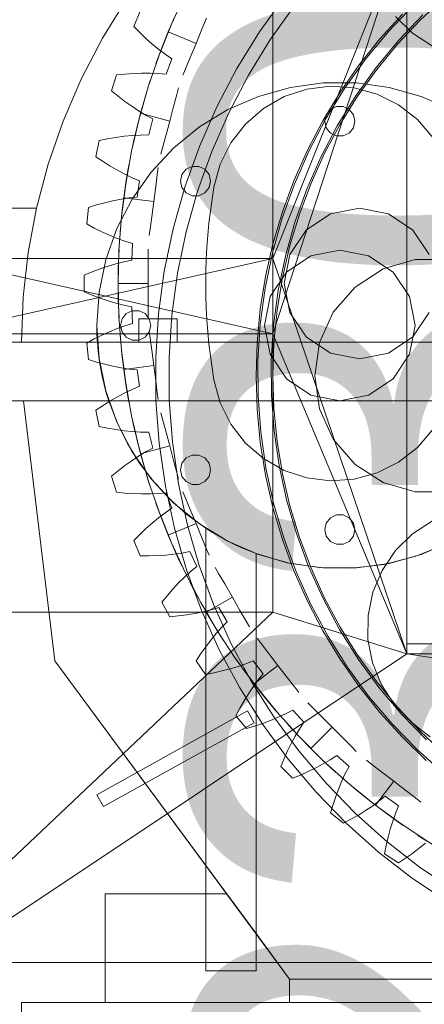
# Model space of a CAD drawing. Header units: millimetres. Extents: x -1970 to 61924, y -58230 to 6847.
# Tile 676 of 925: x 23999 to 24240, y 1295 to 1882. Entities that reach past the tile are written whole.
import ezdxf

# ---------------------------------------------------------------- set-up
doc = ezdxf.new("R2010")
doc.units = ezdxf.units.MM
for name, color, linetype, lineweight in [('COTAS_O', 1, 'Continuous', 0), ('COTAS_P', 1, 'Continuous', 0), ('lateral_briquetadora', 7, 'Continuous', 0)]:
    doc.layers.add(name, color=color, linetype=linetype, lineweight=lineweight)
doc.dimstyles.new('R19_100', dxfattribs={"dimtxt": 250, "dimasz": 150, "dimexe": 150, "dimexo": 80, "dimgap": 100, "dimtad": 1, "dimtih": 1, "dimtoh": 1, "dimdsep": 46, "dimcen": 0.09, "dimadec": 0, "dimazin": 0, "dimtfac": 1, "dimtdec": 4, "dimtofl": 0, "dimtmove": 0, "dimatfit": 3, "dimfxl": 1, "dimtolj": 1, "dimtzin": 0, "dimarcsym": 0})

# ---------------------------------------------------------------- blocks, each defined once
blk = doc.blocks.new('DIM_R26_4')
at = {"layer": 'COTAS_P'}
for p, q in [((15248.37, 1279.09), (24311.82, 4109.09)), ((24311.82, 4109.09), (24155.23, 4107.34)), ((24311.82, 4109.09), (24182.05, 4021.43)), ((24580.07, 3250), (24311.82, 4109.09)), ((15248.37, 1279.09), (15378.14, 1366.76)), ((15248.37, 1279.09), (15404.97, 1280.85)), ((15516.62, 420), (15248.37, 1279.09))]:
    blk.add_line(p, q, dxfattribs=at)
blk.add_text('9495 P', height=250, rotation=17.34062, dxfattribs=at).set_placement((19750.29, 2789.55))
blk = doc.blocks.new('DIM_R26_23')
at = {"layer": 'COTAS_O'}
for p, q in [((23750.07, 2330), (24450.07, 2330)), ((24450.07, 2330), (24405.07, 2180)), ((24450.07, 0), (24450.07, 2330)), ((24450.07, 2330), (24495.07, 2180)), ((24450.07, 0), (24405.07, 150)), ((24450.07, 0), (24495.07, 150)), ((23750.07, 0), (24450.07, 0))]:
    blk.add_line(p, q, dxfattribs=at)
blk.add_text('2330 O', height=250, rotation=90, dxfattribs=at).set_placement((24350.07, 1165))

msp = doc.modelspace()

# ---------------------------------------------------------------- linework, layer by layer
at = {"layer": 'lateral_briquetadora'}
for p, q in [((24150.067, 1940), (24150.067, 1740)), ((24150.067, 1740), (24230.067, 1940)), ((24230.067, 1940), (24150.067, 1695)), ((24230.067, 1510), (24230.067, 1940)), ((24230.067, 1504), (24230.067, 1940)), ((24089.606, 1879.686), (24097.904, 1897.745)), ((24048.537, 1871.338), (24063.036, 1895)), ((24157.18, 1896.09), (24142.147, 1875.146)), ((24237.935, 1882.132), (24252.264, 1895.552)), ((24067.108, 1878.29), (24070.881, 1887.401)), ((24163.513, 1891.202), (24148.805, 1870.711)), ((24214.019, 1870.951), (24227.379, 1885.662)), ((24234.072, 1890.968), (24219.209, 1875.391)), ((24082.234, 1861.23), (24089.606, 1879.686)), ((24087.676, 1875.108), (24091.261, 1883.486)), ((24107.792, 1876.637), (24110.589, 1883.388)), ((24233.417, 1874.359), (24223.304, 1884.344)), ((24224.516, 1867.804), (24237.935, 1882.132)), ((24239.664, 1885.247), (24225.186, 1870.073)), ((24070.708, 1874.657), (24067.108, 1878.29)), ((24074.381, 1871.182), (24070.708, 1874.657)), ((24087.676, 1875.108), (24084.286, 1866.648)), ((24104.306, 1868.219), (24087.676, 1875.108)), ((24104.306, 1868.219), (24107.792, 1876.637)), ((24142.147, 1875.146), (24128.609, 1853.206)), ((24219.209, 1875.391), (24205.467, 1858.816)), ((24245.285, 1866.538), (24233.417, 1874.359)), ((24035.844, 1846.9), (24048.537, 1871.338)), ((24078.128, 1867.875), (24074.381, 1871.182)), ((24104.306, 1868.219), (24100.819, 1859.801)), ((24148.805, 1870.711), (24135.559, 1849.244)), ((24201.629, 1855.414), (24214.019, 1870.951)), ((24225.186, 1870.073), (24211.8, 1853.928)), ((24081.951, 1864.748), (24078.128, 1867.875)), ((24084.286, 1866.648), (24081.71, 1859.808)), ((24085.856, 1861.82), (24081.951, 1864.748)), ((24212.061, 1852.628), (24224.516, 1867.804)), ((24075.806, 1842.425), (24082.234, 1861.23)), ((24081.71, 1859.808), (24080.335, 1855.988)), ((24089.85, 1859.118), (24085.856, 1861.82)), ((24086.532, 1849.845), (24089.85, 1859.118)), ((24100.819, 1859.801), (24098.022, 1853.051)), ((24205.467, 1858.816), (24192.912, 1841.325)), ((24061.877, 1849.977), (24066.921, 1850.333)), ((24066.921, 1850.333), (24071.915, 1850.512)), ((24071.915, 1850.512), (24076.855, 1850.504)), ((24076.855, 1850.504), (24081.731, 1850.29)), ((24081.731, 1850.29), (24086.532, 1849.845)), ((24098.022, 1853.051), (24096.471, 1849.304)), ((24128.609, 1853.206), (24116.631, 1830.376)), ((24190.26, 1839.116), (24201.629, 1855.414)), ((24211.8, 1853.928), (24199.57, 1836.889)), ((24200.627, 1836.671), (24212.061, 1852.628)), ((24025.01, 1821.79), (24035.844, 1846.9)), ((24053.926, 1840.015), (24056.789, 1849.452)), ((24056.789, 1849.452), (24061.877, 1849.977)), ((24075.765, 1842.292), (24076.998, 1846.159)), ((24135.559, 1849.244), (24123.841, 1826.908)), ((24160.566, 1841.967), (24180.172, 1844.662)), ((24180.172, 1844.662), (24199.963, 1844.662)), ((24199.963, 1844.662), (24219.569, 1841.967)), ((24057.866, 1836.753), (24053.926, 1840.015)), ((24070.339, 1823.318), (24075.806, 1842.425)), ((24073.644, 1835.296), (24075.765, 1842.292)), ((24092.819, 1837.722), (24093.869, 1841.639)), ((24141.51, 1836.628), (24160.566, 1841.967)), ((24156.924, 1836.483), (24170.411, 1840.966)), ((24170.411, 1840.966), (24184.513, 1842.731)), ((24179.959, 1822.122), (24190.26, 1839.116)), ((24192.912, 1841.325), (24181.606, 1823.002)), ((24184.513, 1842.731), (24198.689, 1841.711)), ((24198.689, 1841.711), (24212.394, 1837.945)), ((24219.569, 1841.967), (24238.625, 1836.628)), ((24061.861, 1833.655), (24057.866, 1836.753)), ((24065.915, 1830.73), (24061.861, 1833.655)), ((24071.183, 1826.522), (24073.644, 1835.296)), ((24090.928, 1830.664), (24092.819, 1837.722)), ((24123.358, 1828.743), (24141.51, 1836.628)), ((24144.57, 1829.456), (24156.924, 1836.483)), ((24199.57, 1836.889), (24188.557, 1819.04)), ((24190.26, 1820), (24200.627, 1836.671)), ((24212.394, 1837.945), (24225.1, 1831.578)), ((24238.625, 1836.628), (24256.777, 1828.743)), ((24070.026, 1827.994), (24065.915, 1830.73)), ((24074.199, 1825.462), (24070.026, 1827.994)), ((24088.57, 1821.863), (24090.928, 1830.664)), ((24116.631, 1830.376), (24106.273, 1806.767)), ((24106.449, 1818.461), (24123.358, 1828.743)), ((24123.841, 1826.908), (24113.706, 1803.81)), ((24133.825, 1820.153), (24144.57, 1829.456)), ((24184.456, 1828.836), (24181.959, 1825.705)), ((24188.065, 1830.574), (24184.456, 1828.836)), ((24192.07, 1830.574), (24188.065, 1830.574)), ((24195.679, 1828.836), (24192.07, 1830.574)), ((24198.176, 1825.705), (24195.679, 1828.836)), ((24225.1, 1831.578), (24236.32, 1822.854)), ((24016.082, 1796.116), (24025.01, 1821.79)), ((24065.847, 1803.959), (24070.339, 1823.318)), ((24071.183, 1826.522), (24068.927, 1817.692)), ((24088.57, 1821.863), (24071.183, 1826.522)), ((24078.439, 1823.165), (24074.199, 1825.462)), ((24076.046, 1813.611), (24078.439, 1823.165)), ((24088.57, 1821.863), (24086.211, 1813.062)), ((24170.767, 1804.504), (24179.959, 1822.122)), ((24181.606, 1823.002), (24171.603, 1803.935)), ((24181.959, 1825.705), (24181.067, 1821.8)), ((24181.067, 1821.8), (24181.959, 1817.895)), ((24199.067, 1821.8), (24198.176, 1825.705)), ((24198.176, 1817.895), (24199.067, 1821.8)), ((24236.32, 1822.854), (24245.623, 1812.109)), ((24068.927, 1817.692), (24067.266, 1810.574)), ((24091.097, 1805.971), (24106.449, 1818.461)), ((24125.102, 1808.933), (24133.825, 1820.153)), ((24188.557, 1819.04), (24178.813, 1800.468)), ((24181.006, 1802.687), (24190.26, 1820)), ((24181.959, 1817.895), (24184.456, 1814.764)), ((24195.679, 1814.764), (24198.176, 1817.895)), ((24044.561, 1800.633), (24046.484, 1810.305)), ((24046.484, 1810.305), (24051.496, 1811.325)), ((24051.496, 1811.325), (24056.481, 1812.174)), ((24056.481, 1812.174), (24061.434, 1812.843)), ((24061.434, 1812.843), (24066.35, 1813.318)), ((24066.35, 1813.318), (24071.224, 1813.583)), ((24067.266, 1810.574), (24066.401, 1806.608)), ((24071.224, 1813.583), (24076.046, 1813.611)), ((24086.211, 1813.062), (24084.32, 1806.004)), ((24184.456, 1814.764), (24188.065, 1813.026)), ((24188.065, 1813.026), (24192.07, 1813.026)), ((24192.07, 1813.026), (24195.679, 1814.764)), ((24062.341, 1784.398), (24065.847, 1803.959)), ((24077.589, 1791.508), (24091.097, 1805.971)), ((24084.32, 1806.004), (24083.271, 1802.087)), ((24106.273, 1806.767), (24097.584, 1782.495)), ((24113.706, 1803.81), (24105.205, 1780.062)), ((24118.735, 1796.226), (24125.102, 1808.933)), ((24162.723, 1786.333), (24170.767, 1804.504)), ((24171.603, 1803.935), (24162.953, 1784.219)), ((24048.8, 1797.772), (24044.561, 1800.633)), ((24053.081, 1795.081), (24048.8, 1797.772)), ((24178.813, 1800.468), (24170.386, 1781.262)), ((24172.904, 1784.805), (24181.006, 1802.687)), ((24009.098, 1769.987), (24016.082, 1796.116)), ((24057.401, 1792.568), (24053.081, 1795.081)), ((24061.761, 1790.247), (24057.401, 1792.568)), ((24062.468, 1785.22), (24063.657, 1792.432)), ((24063.657, 1792.432), (24064.376, 1796.427)), ((24081.162, 1790.127), (24081.692, 1794.148)), ((24098.33, 1793.162), (24095.833, 1790.031)), ((24101.939, 1794.9), (24098.33, 1793.162)), ((24105.945, 1794.9), (24101.939, 1794.9)), ((24109.553, 1793.162), (24105.945, 1794.9)), ((24112.051, 1790.031), (24109.553, 1793.162)), ((24114.969, 1782.522), (24118.735, 1796.226)), ((24066.162, 1788.137), (24061.761, 1790.247)), ((24070.607, 1786.266), (24066.162, 1788.137)), ((24066.177, 1775.34), (24077.589, 1791.508)), ((24069.161, 1776.524), (24070.607, 1786.266)), ((24080.209, 1782.883), (24081.162, 1790.127)), ((24095.833, 1790.031), (24094.942, 1786.126)), ((24094.942, 1786.126), (24095.833, 1782.221)), ((24112.942, 1786.126), (24112.051, 1790.031)), ((24112.051, 1782.221), (24112.942, 1786.126)), ((24155.86, 1767.684), (24162.723, 1786.333)), ((24059.83, 1764.683), (24062.341, 1784.398)), ((24061.173, 1776.199), (24062.468, 1785.22)), ((24079.019, 1773.849), (24080.209, 1782.883)), ((24097.584, 1782.495), (24090.606, 1757.676)), ((24095.833, 1782.221), (24098.33, 1779.089)), ((24105.205, 1780.062), (24098.378, 1755.78)), ((24109.553, 1779.089), (24112.051, 1782.221)), ((24113.822, 1775.389), (24114.969, 1782.522)), ((24162.953, 1784.219), (24155.696, 1763.948)), ((24170.386, 1781.262), (24163.317, 1761.516)), ((24165.988, 1766.432), (24172.904, 1784.805)), ((24049.832, 1773.176), (24054.695, 1774.327)), ((24054.695, 1774.327), (24059.541, 1775.282)), ((24057.072, 1757.768), (24066.177, 1775.34)), ((24059.541, 1775.282), (24064.365, 1776.024)), ((24061.173, 1776.199), (24060.089, 1767.151)), ((24079.019, 1773.849), (24061.173, 1776.199)), ((24064.365, 1776.024), (24069.161, 1776.524)), ((24098.33, 1779.089), (24101.939, 1777.351)), ((24101.939, 1777.351), (24105.945, 1777.351)), ((24105.945, 1777.351), (24109.553, 1779.089)), ((24112.827, 1768.233), (24113.822, 1775.389)), ((24009.102, 1770), (23955.067, 1770)), ((24004.088, 1743.516), (24009.098, 1769.987)), ((24009.098, 1769.987), (24009.102, 1770)), ((24039.1, 1760.522), (24040.066, 1770.336)), ((24040.066, 1770.336), (24044.954, 1771.843)), ((24044.954, 1771.843), (24049.832, 1773.176)), ((24079.019, 1773.849), (24077.83, 1764.816)), ((24111.985, 1761.057), (24112.827, 1768.233)), ((24184.597, 1766.575), (24201.817, 1770)), ((24201.817, 1770), (24219.038, 1766.575)), ((24058.321, 1744.867), (24059.83, 1764.683)), ((24060.089, 1767.151), (24059.371, 1759.876)), ((24077.83, 1764.816), (24076.876, 1757.571)), ((24155.696, 1763.948), (24149.868, 1743.221)), ((24150.206, 1748.633), (24155.86, 1767.684)), ((24160.29, 1747.646), (24165.988, 1766.432)), ((24169.998, 1756.82), (24184.597, 1766.575)), ((24219.038, 1766.575), (24233.637, 1756.82)), ((24043.6, 1758.091), (24039.1, 1760.522)), ((24048.123, 1755.832), (24043.6, 1758.091)), ((24050.444, 1739.121), (24057.072, 1757.768)), ((24059.371, 1759.876), (24059.031, 1755.831)), ((24076.876, 1757.571), (24076.347, 1753.551)), ((24090.606, 1757.676), (24085.373, 1732.432)), ((24111.295, 1753.865), (24111.985, 1761.057)), ((24163.317, 1761.516), (24157.64, 1741.326)), ((24160.243, 1742.221), (24169.998, 1756.82)), ((24233.637, 1756.82), (24243.392, 1742.221)), ((24052.669, 1753.754), (24048.123, 1755.832)), ((24057.236, 1751.872), (24052.669, 1753.754)), ((24061.822, 1750.204), (24057.236, 1751.872)), ((24098.378, 1755.78), (24093.258, 1731.082)), ((24110.758, 1746.66), (24111.295, 1753.865)), ((24057.817, 1725), (24058.321, 1744.867)), ((24058.161, 1741.418), (24058.352, 1745.473)), ((24066.429, 1748.777), (24061.822, 1750.204)), ((24065.945, 1738.94), (24066.429, 1748.777)), ((24075.817, 1741.418), (24075.817, 1745.473)), ((24110.375, 1739.446), (24110.758, 1746.66)), ((24145.784, 1729.259), (24150.206, 1748.633)), ((24155.832, 1728.527), (24160.29, 1747.646)), ((24190.067, 1744.95), (24172.866, 1741.528)), ((24207.269, 1741.528), (24190.067, 1744.95)), ((24150.067, 1695), (23950.067, 1740)), ((24150.067, 1740), (23950.067, 1740)), ((23950.067, 1695), (24150.067, 1740)), ((24001.074, 1716.815), (24004.088, 1743.516)), ((24046.418, 1719.744), (24050.444, 1739.121)), ((24057.923, 1734.112), (24058.161, 1741.418)), ((24061.221, 1737.973), (24065.945, 1738.94)), ((24075.817, 1734.112), (24075.817, 1741.418)), ((24110.144, 1732.224), (24110.375, 1739.446)), ((24149.868, 1743.221), (24145.498, 1722.139)), ((24150.067, 1695), (24150.067, 1740)), ((24230.067, 1504), (24150.067, 1740)), ((24157.64, 1741.326), (24153.383, 1720.789)), ((24156.817, 1725), (24160.243, 1742.221)), ((24172.866, 1741.528), (24158.283, 1731.784)), ((24221.852, 1731.784), (24207.269, 1741.528)), ((24215.988, 1733.674), (24235.105, 1739.287)), ((24235.105, 1739.287), (24255.03, 1739.287)), ((24042.314, 1731.909), (24047.037, 1733.714)), ((24047.037, 1733.714), (24051.764, 1735.336)), ((24051.764, 1735.336), (24056.493, 1736.762)), ((24056.493, 1736.762), (24061.221, 1737.973)), ((24057.817, 1725), (24057.923, 1734.112)), ((24075.817, 1725), (24075.817, 1734.112)), ((24199.227, 1722.902), (24215.988, 1733.674)), ((24037.597, 1729.931), (24042.314, 1731.909)), ((24037.597, 1720.069), (24037.597, 1729.931)), ((24085.373, 1732.432), (24081.911, 1706.884)), ((24093.258, 1731.082), (24089.871, 1706.087)), ((24110.067, 1725), (24110.144, 1732.224)), ((24142.613, 1709.642), (24145.784, 1729.259)), ((24158.283, 1731.784), (24148.539, 1717.202)), ((24152.634, 1709.158), (24155.832, 1728.527)), ((24231.596, 1717.202), (24221.852, 1731.784)), ((24075.817, 1725), (24057.817, 1725)), ((24058.321, 1705.133), (24057.817, 1725)), ((24057.817, 1725), (24057.923, 1715.888)), ((24075.817, 1725), (24075.817, 1715.888)), ((24110.144, 1717.776), (24110.067, 1725)), ((24145.498, 1722.139), (24142.607, 1700.803)), ((24160.243, 1707.779), (24156.817, 1725)), ((24186.18, 1707.845), (24199.227, 1722.902)), ((24000.067, 1690), (24001.074, 1716.815)), ((24042.314, 1718.091), (24037.597, 1720.069)), ((24047.037, 1716.286), (24042.314, 1718.091)), ((24045.067, 1700), (24046.418, 1719.744)), ((24051.764, 1714.664), (24047.037, 1716.286)), ((24057.923, 1715.888), (24058.161, 1708.582)), ((24075.817, 1715.888), (24075.817, 1708.582)), ((24110.375, 1710.554), (24110.144, 1717.776)), ((24148.539, 1717.202), (24145.117, 1700)), ((24153.383, 1720.789), (24150.567, 1700.006)), ((24235.017, 1700), (24231.596, 1717.202)), ((24056.493, 1713.238), (24051.764, 1714.664)), ((24061.221, 1712.027), (24056.493, 1713.238)), ((24065.945, 1711.06), (24061.221, 1712.027)), ((24066.429, 1701.223), (24065.945, 1711.06)), ((24110.758, 1703.34), (24110.375, 1710.554)), ((24140.704, 1689.862), (24142.613, 1709.642)), ((24058.161, 1708.582), (24058.352, 1704.527)), ((24059.83, 1685.317), (24058.321, 1705.133)), ((24060.159, 1703.905), (24059.267, 1700)), ((24062.656, 1707.036), (24060.159, 1703.905)), ((24066.265, 1708.774), (24062.656, 1707.036)), ((24070.27, 1708.774), (24066.265, 1708.774)), ((24070.067, 1704), (24093.067, 1704)), ((24070.067, 1704), (24070.067, 1690)), ((24073.879, 1707.036), (24070.27, 1708.774)), ((24076.376, 1703.905), (24073.879, 1707.036)), ((24075.817, 1708.582), (24075.817, 1704.527)), ((24077.267, 1700), (24076.376, 1703.905)), ((24081.911, 1706.884), (24080.236, 1681.158)), ((24089.871, 1706.087), (24088.232, 1680.916)), ((24093.067, 1704), (24093.067, 1690)), ((24150.71, 1689.621), (24152.634, 1709.158)), ((24169.998, 1693.18), (24160.243, 1707.779)), ((24177.903, 1689.721), (24186.18, 1707.845)), ((24243.392, 1707.779), (24233.637, 1693.18)), ((24045.075, 1698.57), (24045.067, 1700)), ((24046.418, 1680.256), (24045.067, 1700)), ((24045.096, 1697.141), (24045.075, 1698.57)), ((24052.669, 1696.246), (24057.236, 1698.128)), ((24057.236, 1698.128), (24061.822, 1699.796)), ((24059.267, 1700), (24060.159, 1696.095)), ((24061.822, 1699.796), (24066.429, 1701.223)), ((24076.376, 1696.095), (24077.267, 1700)), ((24111.295, 1696.135), (24110.758, 1703.34)), ((24142.607, 1700.803), (24141.208, 1679.318)), ((24145.117, 1700), (24148.539, 1682.798)), ((24150.567, 1700.006), (24149.204, 1679.077)), ((24231.596, 1682.798), (24235.017, 1700)), ((23950.067, 1695), (24150.067, 1695)), ((24039.1, 1689.478), (24043.6, 1691.909)), ((24043.6, 1691.909), (24048.123, 1694.168)), ((24045.131, 1695.712), (24045.096, 1697.141)), ((24045.18, 1694.283), (24045.131, 1695.712)), ((24045.244, 1692.854), (24045.18, 1694.283)), ((24045.321, 1691.427), (24045.244, 1692.854)), ((24048.123, 1694.168), (24052.669, 1696.246)), ((24059.371, 1690.124), (24059.031, 1694.169)), ((24060.159, 1696.095), (24062.656, 1692.964)), ((24062.656, 1692.964), (24066.265, 1691.226)), ((24070.27, 1691.226), (24073.879, 1692.964)), ((24073.879, 1692.964), (24076.376, 1696.095)), ((24076.876, 1692.429), (24076.347, 1696.449)), ((24077.83, 1685.184), (24076.876, 1692.429)), ((24111.985, 1688.943), (24111.295, 1696.135)), ((24150.067, 1695), (24150.067, 1529)), ((24230.067, 1504), (24150.067, 1695)), ((24184.597, 1683.425), (24169.998, 1693.18)), ((24233.637, 1693.18), (24219.038, 1683.425)), ((23960.067, 1690), (24000.067, 1690)), ((24045.413, 1690), (23960.067, 1690)), ((24278.603, 1690), (23960.067, 1690)), ((24070.067, 1690), (24000.067, 1690)), ((24940.067, 1690), (24000.067, 1690)), ((24040.066, 1679.664), (24039.1, 1689.478)), ((24045.413, 1690), (24045.321, 1691.427)), ((24045.413, 1690), (24070.067, 1690)), ((24045.413, 1690), (24045.855, 1684.913)), ((24060.089, 1682.849), (24059.371, 1690.124)), ((24066.265, 1691.226), (24070.27, 1691.226)), ((24093.067, 1690), (24070.067, 1690)), ((24278.603, 1690), (24093.067, 1690)), ((24093.067, 1690), (24280.067, 1690)), ((24112.827, 1681.767), (24111.985, 1688.943)), ((24140.067, 1670), (24140.704, 1689.862)), ((24150.067, 1670), (24150.71, 1689.621)), ((24175.067, 1670), (24177.903, 1689.721)), ((24045.855, 1684.913), (24046.475, 1679.844)), ((24050.444, 1660.879), (24046.418, 1680.256)), ((24062.341, 1665.602), (24059.83, 1685.317)), ((24061.173, 1673.801), (24060.089, 1682.849)), ((24079.019, 1676.151), (24077.83, 1685.184)), ((24080.236, 1681.158), (24080.357, 1655.377)), ((24088.232, 1680.916), (24088.35, 1655.693)), ((24113.822, 1674.611), (24112.827, 1681.767)), ((24148.539, 1682.798), (24158.283, 1668.216)), ((24201.817, 1680), (24184.597, 1683.425)), ((24219.038, 1683.425), (24201.817, 1680)), ((24221.852, 1668.216), (24231.596, 1682.798)), ((24044.954, 1678.157), (24040.066, 1679.664)), ((24049.832, 1676.824), (24044.954, 1678.157)), ((24046.475, 1679.844), (24047.274, 1674.8)), ((24047.274, 1674.8), (24048.25, 1669.788)), ((24054.695, 1675.673), (24049.832, 1676.824)), ((24059.541, 1674.718), (24054.695, 1675.673)), ((24064.365, 1673.976), (24059.541, 1674.718)), ((24079.019, 1676.151), (24061.173, 1673.801)), ((24079.019, 1676.151), (24080.209, 1667.117)), ((24114.969, 1667.478), (24113.822, 1674.611)), ((24141.208, 1679.318), (24141.309, 1657.788)), ((24149.204, 1679.077), (24149.303, 1658.104)), ((24048.25, 1669.788), (24049.402, 1664.813)), ((24061.173, 1673.801), (24062.468, 1664.78)), ((24069.161, 1673.476), (24064.365, 1673.976)), ((24070.607, 1663.734), (24069.161, 1673.476)), ((24140.704, 1650.138), (24140.067, 1670)), ((24150.71, 1650.379), (24150.067, 1670)), ((24158.283, 1668.216), (24172.866, 1658.472)), ((24177.903, 1650.279), (24175.067, 1670)), ((24207.269, 1658.472), (24221.852, 1668.216)), ((24049.402, 1664.813), (24050.728, 1659.882)), ((24065.847, 1646.041), (24062.341, 1665.602)), ((24062.468, 1664.78), (24063.657, 1657.568)), ((24066.162, 1661.863), (24070.607, 1663.734)), ((24080.209, 1667.117), (24081.162, 1659.873)), ((24118.735, 1653.774), (24114.969, 1667.478)), ((24057.072, 1642.232), (24050.444, 1660.879)), ((24050.728, 1659.882), (24052.227, 1655)), ((24053.081, 1654.919), (24057.401, 1657.432)), ((24057.401, 1657.432), (24061.761, 1659.753)), ((24061.761, 1659.753), (24066.162, 1661.863)), ((24063.657, 1657.568), (24064.376, 1653.573)), ((24081.162, 1659.873), (24081.692, 1655.852)), ((24141.309, 1657.788), (24142.909, 1636.317)), ((24149.303, 1658.104), (24150.861, 1637.189)), ((24172.866, 1658.472), (24190.067, 1655.05)), ((24190.067, 1655.05), (24207.269, 1658.472)), ((24052.227, 1655), (23960.067, 1655)), ((24289.677, 1655), (23960.067, 1655)), ((24289.677, 1655), (24001.28, 1655)), ((24052.227, 1655), (24001.28, 1655)), ((24020.067, 1500), (24001.28, 1655)), ((24044.561, 1649.367), (24048.8, 1652.228)), ((24048.8, 1652.228), (24053.081, 1654.919)), ((24057.165, 1642.017), (24052.227, 1655)), ((24080.357, 1655.377), (24082.272, 1629.667)), ((24088.35, 1655.693), (24090.225, 1630.539)), ((24125.102, 1641.067), (24118.735, 1653.774)), ((24046.484, 1639.695), (24044.561, 1649.367)), ((24070.339, 1626.682), (24065.847, 1646.041)), ((24084.32, 1643.996), (24083.271, 1647.913)), ((24142.613, 1630.358), (24140.704, 1650.138)), ((24152.634, 1630.842), (24150.71, 1650.379)), ((24186.18, 1632.155), (24177.903, 1650.279)), ((24051.496, 1638.675), (24046.484, 1639.695)), ((24066.177, 1624.66), (24057.072, 1642.232)), ((24063.323, 1629.567), (24057.165, 1642.017)), ((24067.266, 1639.426), (24066.401, 1643.392)), ((24068.927, 1632.308), (24067.266, 1639.426)), ((24086.211, 1636.938), (24084.32, 1643.996)), ((24133.825, 1629.847), (24125.102, 1641.067)), ((24056.481, 1637.826), (24051.496, 1638.675)), ((24061.434, 1637.157), (24056.481, 1637.826)), ((24066.35, 1636.682), (24061.434, 1637.157)), ((24071.224, 1636.417), (24066.35, 1636.682)), ((24076.046, 1636.389), (24071.224, 1636.417)), ((24078.439, 1626.835), (24076.046, 1636.389)), ((24088.57, 1628.137), (24086.211, 1636.938)), ((24142.909, 1636.317), (24146, 1615.009)), ((24150.861, 1637.189), (24153.872, 1616.433)), ((24245.623, 1637.891), (24236.32, 1627.146)), ((24070.644, 1617.763), (24063.323, 1629.567)), ((24071.183, 1623.478), (24068.927, 1632.308)), ((24088.57, 1628.137), (24071.183, 1623.478)), ((24082.272, 1629.667), (24085.974, 1604.153)), ((24088.57, 1628.137), (24090.928, 1619.336)), ((24090.225, 1630.539), (24093.846, 1605.577)), ((24144.57, 1620.544), (24133.825, 1629.847)), ((24145.784, 1610.741), (24142.613, 1630.358)), ((24155.832, 1611.473), (24152.634, 1630.842)), ((24199.227, 1617.098), (24186.18, 1632.155)), ((24236.32, 1627.146), (24225.1, 1618.422)), ((24065.915, 1619.27), (24070.026, 1622.006)), ((24077.589, 1608.492), (24066.177, 1624.66)), ((24070.026, 1622.006), (24074.199, 1624.538)), ((24075.806, 1607.575), (24070.339, 1626.682)), ((24071.183, 1623.478), (24073.644, 1614.704)), ((24074.199, 1624.538), (24078.439, 1626.835)), ((24101.939, 1622.649), (24098.33, 1620.911)), ((24105.945, 1622.649), (24101.939, 1622.649)), ((24109.553, 1620.911), (24105.945, 1622.649)), ((24057.866, 1613.247), (24061.861, 1616.345)), ((24061.861, 1616.345), (24065.915, 1619.27)), ((24079.06, 1606.713), (24070.644, 1617.763)), ((24090.928, 1619.336), (24092.819, 1612.278)), ((24095.833, 1617.779), (24094.942, 1613.874)), ((24098.33, 1620.911), (24095.833, 1617.779)), ((24112.051, 1617.779), (24109.553, 1620.911)), ((24112.942, 1613.874), (24112.051, 1617.779)), ((24156.924, 1613.517), (24144.57, 1620.544)), ((24153.872, 1616.433), (24158.322, 1595.937)), ((24215.988, 1606.326), (24199.227, 1617.098)), ((24225.1, 1618.422), (24212.394, 1612.055)), ((24053.926, 1609.985), (24057.866, 1613.247)), ((24056.789, 1600.548), (24053.926, 1609.985)), ((24073.644, 1614.704), (24075.764, 1607.708)), ((24092.819, 1612.278), (24093.869, 1608.361)), ((24094.942, 1613.874), (24095.833, 1609.969)), ((24095.833, 1609.969), (24098.33, 1606.838)), ((24109.553, 1606.838), (24112.051, 1609.969)), ((24112.051, 1609.969), (24112.942, 1613.874)), ((24150.206, 1591.367), (24145.784, 1610.741)), ((24146, 1615.009), (24150.568, 1593.968)), ((24160.29, 1592.354), (24155.832, 1611.473)), ((24170.411, 1609.034), (24156.924, 1613.517)), ((24212.394, 1612.055), (24198.689, 1608.289)), ((24075.764, 1607.708), (24076.998, 1603.841)), ((24082.234, 1588.77), (24075.806, 1607.575)), ((24091.097, 1594.029), (24077.589, 1608.492)), ((24088.496, 1596.52), (24079.06, 1606.713)), ((24085.974, 1604.153), (24091.443, 1578.959)), ((24093.846, 1605.577), (24099.197, 1580.927)), ((24098.33, 1606.838), (24101.939, 1605.1)), ((24101.939, 1605.1), (24105.945, 1605.1)), ((24105.945, 1605.1), (24109.553, 1606.838)), ((24184.513, 1607.269), (24170.411, 1609.034)), ((24198.689, 1608.289), (24184.513, 1607.269)), ((24235.105, 1600.713), (24215.988, 1606.326)), ((24061.877, 1600.023), (24056.789, 1600.548)), ((24066.921, 1599.667), (24061.877, 1600.023)), ((24071.915, 1599.488), (24066.921, 1599.667)), ((24076.855, 1599.496), (24071.915, 1599.488)), ((24081.731, 1599.71), (24076.855, 1599.496)), ((24086.532, 1600.155), (24081.731, 1599.71)), ((24089.85, 1590.882), (24086.532, 1600.155)), ((24098.022, 1596.949), (24096.471, 1600.696)), ((24255.03, 1600.713), (24235.105, 1600.713)), ((24081.71, 1590.193), (24080.335, 1594.012)), ((24098.863, 1587.276), (24088.496, 1596.52)), ((24106.449, 1581.539), (24091.097, 1594.029)), ((24100.819, 1590.199), (24098.022, 1596.949)), ((24150.568, 1593.968), (24156.589, 1573.297)), ((24158.322, 1595.937), (24164.187, 1575.801)), ((24165.988, 1573.568), (24160.29, 1592.354)), ((24084.286, 1583.352), (24081.71, 1590.193)), ((24081.951, 1585.252), (24085.856, 1588.18)), ((24089.606, 1570.314), (24082.234, 1588.77)), ((24085.856, 1588.18), (24089.85, 1590.882)), ((24110.067, 1579.066), (24098.863, 1587.276)), ((24104.306, 1581.781), (24100.819, 1590.199)), ((24155.86, 1572.316), (24150.206, 1591.367)), ((24188.065, 1586.974), (24184.456, 1585.236)), ((24192.07, 1586.974), (24188.065, 1586.974)), ((24195.679, 1585.236), (24192.07, 1586.974)), ((24074.381, 1578.818), (24078.128, 1582.125)), ((24078.128, 1582.125), (24081.951, 1585.252)), ((24087.676, 1574.892), (24084.286, 1583.352)), ((24104.306, 1581.781), (24087.676, 1574.892)), ((24099.197, 1580.927), (24106.251, 1556.71)), ((24104.306, 1581.781), (24107.792, 1573.363)), ((24123.358, 1571.257), (24106.449, 1581.539)), ((24181.959, 1582.105), (24181.067, 1578.2)), ((24184.456, 1585.236), (24181.959, 1582.105)), ((24198.176, 1582.105), (24195.679, 1585.236)), ((24199.067, 1578.2), (24198.176, 1582.105)), ((24233.417, 1575.641), (24245.285, 1583.462)), ((24067.108, 1571.71), (24070.708, 1575.343)), ((24070.708, 1575.343), (24074.381, 1578.818)), ((24087.676, 1574.892), (24091.261, 1566.514)), ((24091.443, 1578.959), (24098.653, 1554.207)), ((24110.067, 1377.857), (24110.067, 1579.066)), ((24110.067, 1315), (24110.067, 1579.066)), ((24110.067, 1579.066), (24114.125, 1576.478)), ((24114.125, 1576.478), (24118.267, 1574.025)), ((24164.187, 1575.801), (24171.441, 1556.122)), ((24181.067, 1578.2), (24181.959, 1574.295)), ((24181.959, 1574.295), (24184.456, 1571.164)), ((24195.679, 1571.164), (24198.176, 1574.295)), ((24198.176, 1574.295), (24199.067, 1578.2)), ((24223.304, 1565.656), (24233.417, 1575.641)), ((24070.881, 1562.599), (24067.108, 1571.71)), ((24097.904, 1552.255), (24089.606, 1570.314)), ((24107.792, 1573.363), (24110.589, 1566.612)), ((24118.267, 1574.025), (24122.488, 1571.711)), ((24122.488, 1571.711), (24126.783, 1569.539)), ((24141.51, 1563.372), (24123.358, 1571.257)), ((24126.783, 1569.539), (24131.148, 1567.511)), ((24162.723, 1553.667), (24155.86, 1572.316)), ((24156.589, 1573.297), (24164.036, 1553.095)), ((24172.904, 1555.195), (24165.988, 1573.568)), ((24184.456, 1571.164), (24188.065, 1569.426)), ((24188.065, 1569.426), (24192.07, 1569.426)), ((24192.07, 1569.426), (24195.679, 1571.164)), ((24253.345, 1569.536), (24235.356, 1562.254)), ((24256.777, 1571.257), (24238.625, 1563.372)), ((24075.996, 1562.576), (24070.881, 1562.599)), ((24081.05, 1562.716), (24075.996, 1562.576)), ((24086.039, 1563.027), (24081.05, 1562.716)), ((24090.953, 1563.519), (24086.039, 1563.027)), ((24095.785, 1564.21), (24090.953, 1563.519)), ((24091.261, 1566.514), (24094.276, 1559.856)), ((24100.52, 1565.124), (24095.785, 1564.21)), ((24104.731, 1556.22), (24100.52, 1565.124)), ((24110.589, 1566.612), (24112.14, 1562.866)), ((24131.148, 1567.511), (24135.578, 1565.628)), ((24135.578, 1565.628), (24140.067, 1563.893)), ((24158.691, 1558.435), (24140.067, 1563.893)), ((24140.067, 1563.893), (24140.067, 1337.143)), ((24140.067, 1563.893), (24140.067, 1315)), ((24160.566, 1558.033), (24141.51, 1563.372)), ((24215.332, 1553.889), (24223.304, 1565.656)), ((24238.625, 1563.372), (24219.569, 1558.033)), ((24094.276, 1559.856), (24096.005, 1556.182)), ((24106.251, 1556.71), (24114.975, 1533.043)), ((24177.877, 1555.513), (24158.691, 1558.435)), ((24180.172, 1555.338), (24160.566, 1558.033)), ((24216.556, 1557.44), (24197.281, 1555.18)), ((24219.569, 1558.033), (24199.963, 1555.338)), ((24235.356, 1562.254), (24216.556, 1557.44)), ((24097.422, 1549.843), (24101.021, 1553.14)), ((24107.105, 1534.64), (24097.904, 1552.255)), ((24098.653, 1554.207), (24107.57, 1530.017)), ((24101.021, 1553.14), (24104.731, 1556.22)), ((24117.748, 1552.094), (24115.721, 1555.606)), ((24121.402, 1545.766), (24117.748, 1552.094)), ((24170.767, 1535.496), (24162.723, 1553.667)), ((24164.036, 1553.095), (24172.871, 1533.461)), ((24171.441, 1556.122), (24180.047, 1536.996)), ((24181.006, 1537.313), (24172.904, 1555.195)), ((24197.281, 1555.18), (24177.877, 1555.513)), ((24199.963, 1555.338), (24180.172, 1555.338)), ((24209.81, 1540.793), (24215.332, 1553.889)), ((24090.518, 1542.698), (24093.923, 1546.357)), ((24093.923, 1546.357), (24097.422, 1549.843)), ((24102.458, 1543.266), (24100.595, 1546.873)), ((24125.957, 1537.875), (24121.402, 1545.766)), ((24087.204, 1538.88), (24090.518, 1542.698)), ((24105.904, 1536.82), (24102.458, 1543.266)), ((24206.948, 1526.872), (24209.81, 1540.793)), ((24083.977, 1534.911), (24087.204, 1538.88)), ((24088.625, 1526.214), (24083.977, 1534.911)), ((24110.369, 1528.875), (24105.904, 1536.82)), ((24117.187, 1517.514), (24107.105, 1534.64)), ((24125.957, 1537.875), (24110.369, 1528.875)), ((24125.957, 1537.875), (24130.513, 1529.984)), ((24179.959, 1517.878), (24170.767, 1535.496)), ((24172.871, 1533.461), (24183.052, 1514.489)), ((24180.047, 1536.996), (24189.965, 1518.515)), ((24190.26, 1520), (24181.006, 1537.313)), ((24150.067, 1529), (23929.237, 1320)), ((24150.067, 1529), (23950.067, 1529)), ((24098.734, 1527.327), (24093.718, 1526.693)), ((24103.668, 1528.126), (24098.734, 1527.327)), ((24108.51, 1529.098), (24103.668, 1528.126)), ((24107.57, 1530.017), (24118.149, 1506.506)), ((24113.251, 1530.258), (24108.51, 1529.098)), ((24110.369, 1528.875), (24115.017, 1521.036)), ((24117.873, 1531.632), (24113.251, 1530.258)), ((24114.975, 1533.043), (24125.326, 1510.041)), ((24122.937, 1523.184), (24117.873, 1531.632)), ((24130.513, 1529.984), (24134.167, 1523.656)), ((24230.067, 1504), (24150.067, 1529)), ((24093.718, 1526.693), (24088.625, 1526.214)), ((24119.547, 1519.755), (24122.937, 1523.184)), ((24134.167, 1523.656), (24136.194, 1520.144)), ((24206.858, 1512.66), (24206.948, 1526.872)), ((24113.148, 1512.309), (24116.288, 1516.121)), ((24115.017, 1521.036), (24118.876, 1514.828)), ((24116.288, 1516.121), (24119.547, 1519.755)), ((24128.123, 1500.92), (24117.187, 1517.514)), ((24190.26, 1500.884), (24179.959, 1517.878)), ((24189.965, 1518.515), (24201.145, 1500.771)), ((24200.627, 1503.329), (24190.26, 1520)), ((24110.118, 1508.334), (24113.148, 1512.309)), ((24118.876, 1514.828), (24121.069, 1511.412)), ((24125.326, 1510.041), (24137.253, 1487.816)), ((24143.16, 1510.197), (24140.692, 1513.414)), ((24147.608, 1504.4), (24143.16, 1510.197)), ((24183.052, 1514.489), (24194.529, 1496.273)), ((24209.541, 1498.703), (24206.858, 1512.66)), ((24670.067, 1510), (24230.067, 1510)), ((23954.067, 1320), (24230.067, 1504)), ((24104.371, 1499.943), (24107.194, 1504.209)), ((24107.194, 1504.209), (24110.118, 1508.334)), ((24118.149, 1506.506), (24130.34, 1483.79)), ((24153.155, 1497.171), (24147.608, 1504.4)), ((24230.067, 1504), (25470.067, 1504)), ((24230.067, 1504), (25456.734, 1320)), ((24110.067, 1377.857), (24020.067, 1500)), ((24160.067, 1310), (24020.067, 1500)), ((24109.85, 1491.744), (24104.371, 1499.943)), ((24129.152, 1499.448), (24126.835, 1502.781)), ((24139.886, 1484.901), (24128.123, 1500.92)), ((24133.411, 1493.507), (24129.152, 1499.448)), ((24133.961, 1498.182), (24129.357, 1496.562)), ((24138.426, 1500.002), (24133.961, 1498.182)), ((24144.293, 1492.091), (24138.426, 1500.002)), ((24201.629, 1484.586), (24190.26, 1500.884)), ((24212.061, 1487.372), (24200.627, 1503.329)), ((24201.145, 1500.771), (24213.534, 1483.847)), ((24214.897, 1485.538), (24209.541, 1498.703)), ((24114.871, 1492.719), (24109.85, 1491.744)), ((24119.801, 1493.842), (24114.871, 1492.719)), ((24124.633, 1495.12), (24119.801, 1493.842)), ((24129.357, 1496.562), (24124.633, 1495.12)), ((24138.875, 1486.213), (24133.411, 1493.507)), ((24153.155, 1497.171), (24138.875, 1486.213)), ((24141.256, 1488.346), (24144.293, 1492.091)), ((24153.155, 1497.171), (24158.702, 1489.942)), ((24194.529, 1496.273), (24207.247, 1478.9)), ((24137.253, 1487.816), (24150.699, 1466.475)), ((24138.369, 1484.411), (24141.256, 1488.346)), ((24138.875, 1486.213), (24144.506, 1479.048)), ((24158.702, 1489.942), (24163.15, 1484.145)), ((24224.516, 1472.196), (24212.061, 1487.372)), ((24130.34, 1483.79), (24144.083, 1461.977)), ((24132.992, 1476.056), (24135.618, 1480.309)), ((24135.618, 1480.309), (24138.369, 1484.411)), ((24152.445, 1469.499), (24139.886, 1484.901)), ((24163.15, 1484.145), (24165.618, 1480.928)), ((24214.019, 1469.049), (24201.629, 1484.586)), ((24213.534, 1483.847), (24227.071, 1467.828)), ((24222.717, 1473.671), (24214.897, 1485.538)), ((24130.486, 1471.665), (24132.992, 1476.056)), ((24144.506, 1479.048), (24149.142, 1473.397)), ((24173.823, 1471.975), (24170.956, 1474.842)), ((24207.247, 1478.9), (24221.144, 1462.455)), ((24045.067, 1420), (24135.067, 1470)), ((24128.095, 1467.143), (24130.486, 1471.665)), ((24135.067, 1470), (24139.067, 1463)), ((24149.142, 1473.397), (24151.762, 1470.296)), ((24165.768, 1454.753), (24152.445, 1469.499)), ((24161.981, 1470.54), (24157.715, 1468.291)), ((24168.595, 1463.242), (24161.981, 1470.54)), ((24178.99, 1466.808), (24173.823, 1471.975)), ((24227.379, 1454.338), (24214.019, 1469.049)), ((24232.703, 1463.557), (24222.717, 1473.671)), ((24237.935, 1457.868), (24224.516, 1472.196)), ((24139.067, 1463), (24049.067, 1413)), ((24134.351, 1459.52), (24128.095, 1467.143)), ((24148.732, 1464.329), (24144.049, 1462.584)), ((24153.292, 1466.227), (24148.732, 1464.329)), ((24150.699, 1466.475), (24165.598, 1446.122)), ((24157.715, 1468.291), (24153.292, 1466.227)), ((24165.939, 1459.217), (24168.595, 1463.242)), ((24185.433, 1460.365), (24178.99, 1466.808)), ((24227.071, 1467.828), (24241.691, 1452.79)), ((24238.307, 1458.997), (24232.703, 1463.557)), ((24139.253, 1460.983), (24134.351, 1459.52)), ((24144.049, 1462.584), (24139.253, 1460.983)), ((24144.083, 1461.977), (24159.312, 1441.175)), ((24161.338, 1459.49), (24158.606, 1462.492)), ((24166.336, 1454.156), (24161.338, 1459.49)), ((24163.452, 1455.018), (24165.939, 1459.217)), ((24185.433, 1460.365), (24172.705, 1447.637)), ((24185.433, 1460.365), (24191.876, 1453.922)), ((24221.144, 1462.455), (24236.152, 1447.017)), ((24252.264, 1444.448), (24237.935, 1457.868)), ((24244.007, 1454.558), (24238.307, 1458.997)), ((24161.116, 1450.666), (24163.452, 1455.018)), ((24179.82, 1440.7), (24165.768, 1454.753)), ((24172.705, 1447.637), (24166.336, 1454.156)), ((24191.876, 1453.922), (24197.042, 1448.756)), ((24241.654, 1440.514), (24227.379, 1454.338)), ((24156.856, 1441.56), (24158.92, 1446.176)), ((24158.92, 1446.176), (24161.116, 1450.666)), ((24165.598, 1446.122), (24181.879, 1426.856)), ((24172.705, 1447.637), (24179.223, 1441.269)), ((24197.042, 1448.756), (24199.91, 1445.888)), ((24236.152, 1447.017), (24252.199, 1432.662)), ((24154.92, 1436.826), (24156.856, 1441.56)), ((24159.312, 1441.175), (24175.952, 1421.483)), ((24179.223, 1441.269), (24184.557, 1436.271)), ((24194.567, 1427.377), (24179.82, 1440.7)), ((24184.285, 1440.871), (24180.085, 1438.384)), ((24188.309, 1443.527), (24184.285, 1440.871)), ((24195.607, 1436.913), (24188.309, 1443.527)), ((24209.213, 1438.082), (24205.996, 1440.551)), ((24161.893, 1429.853), (24154.92, 1436.826)), ((24171.244, 1433.852), (24166.628, 1431.789)), ((24175.733, 1436.048), (24171.244, 1433.852)), ((24180.085, 1438.384), (24175.733, 1436.048)), ((24184.557, 1436.271), (24187.56, 1433.539)), ((24193.358, 1432.648), (24195.607, 1436.913)), ((24215.01, 1433.634), (24209.213, 1438.082)), ((24222.239, 1428.088), (24215.01, 1433.634)), ((24166.628, 1431.789), (24161.893, 1429.853)), ((24189.397, 1423.664), (24191.295, 1428.224)), ((24191.295, 1428.224), (24193.358, 1432.648)), ((24209.969, 1414.818), (24194.567, 1427.377)), ((24222.239, 1428.088), (24211.281, 1413.807)), ((24222.239, 1428.088), (24229.467, 1422.541)), ((24175.952, 1421.483), (24193.923, 1402.998)), ((24181.879, 1426.856), (24199.461, 1408.771)), ((24187.651, 1418.981), (24189.397, 1423.664)), ((24198.464, 1424.075), (24195.364, 1426.695)), ((24204.116, 1419.438), (24198.464, 1424.075)), ((24229.467, 1422.541), (24235.264, 1418.093)), ((24049.067, 1413), (24045.067, 1420)), ((24186.05, 1414.185), (24187.651, 1418.981)), ((24211.281, 1413.807), (24204.116, 1419.438)), ((24213.414, 1416.188), (24209.478, 1413.302)), ((24217.159, 1419.226), (24213.414, 1416.188)), ((24225.07, 1413.359), (24217.159, 1419.226)), ((24235.264, 1418.093), (24238.481, 1415.624)), ((24184.587, 1409.284), (24186.05, 1414.185)), ((24205.376, 1410.55), (24201.124, 1407.925)), ((24209.478, 1413.302), (24205.376, 1410.55)), ((24225.988, 1403.056), (24209.969, 1414.818)), ((24211.281, 1413.807), (24218.575, 1408.344)), ((24223.25, 1408.893), (24225.07, 1413.359)), ((24192.21, 1403.028), (24184.587, 1409.284)), ((24196.732, 1405.419), (24192.21, 1403.028)), ((24201.124, 1407.925), (24196.732, 1405.419)), ((24199.461, 1408.771), (24218.261, 1391.954)), ((24218.575, 1408.344), (24224.516, 1404.085)), ((24220.188, 1399.565), (24221.63, 1404.289)), ((24221.63, 1404.289), (24223.25, 1408.893)), ((24224.516, 1404.085), (24227.849, 1401.768)), ((24193.923, 1402.998), (24213.138, 1385.809)), ((24218.91, 1394.734), (24220.188, 1399.565)), ((24242.581, 1392.119), (24225.988, 1403.056)), ((24217.787, 1389.804), (24218.91, 1394.734)), ((24239.896, 1393.808), (24236.479, 1396.001)), ((24246.104, 1389.949), (24239.896, 1393.808)), ((24216.811, 1384.783), (24217.787, 1389.804)), ((24218.261, 1391.954), (24238.186, 1376.487)), ((24237.376, 1388.08), (24233.401, 1385.051)), ((24241.189, 1391.221), (24237.376, 1388.08)), ((24213.138, 1385.809), (24233.503, 1370)), ((24225.011, 1379.304), (24216.811, 1384.783)), ((24229.276, 1382.126), (24225.011, 1379.304)), ((24233.401, 1385.051), (24229.276, 1382.126)), ((24110.067, 1315), (24110.067, 1377.857)), ((24140.067, 1337.143), (24110.067, 1377.857)), ((24238.186, 1376.487), (24259.139, 1362.445)), ((24233.503, 1370), (24254.92, 1355.648)), ((24122.489, 1361), (24050.067, 1361)), ((24050.067, 1361), (24050.067, 1296)), ((24122.489, 1361), (24160.067, 1310)), ((24160.067, 1310), (24140.067, 1337.143)), ((24140.067, 1337.143), (24140.067, 1315)), ((23750.067, 1320), (25950.067, 1320)), ((23870.067, 1320), (25830.067, 1320)), ((23954.067, 1320), (25456.734, 1320)), ((24243.401, 1320), (23954.067, 1320)), ((24140.067, 1315), (24110.067, 1315)), ((24760.067, 1310), (24160.067, 1310)), ((24160.067, 1310), (24160.067, 1296)), ((24980.067, 1296), (24000.067, 1296)), ((24000.067, 1296), (24000.067, 1264)), ((24160.067, 1296), (24050.067, 1296))]:
    msp.add_line(p, q, dxfattribs=at)

# ---------------------------------------------------------------- dimensions: what is measured, and where the dimension line sits
at = {"layer": 'COTAS_O'}
dim = msp.add_aligned_dim(p1=(23750.067, 0), p2=(23750.067, 2330), distance=-700, text='<> O', dimstyle='R19_100', dxfattribs=at)
dim.commit()
dim.dimension.update_dxf_attribs({"geometry": 'DIM_R26_23', "text_midpoint": (24450.067, 1165)})
at = {"layer": 'COTAS_P'}
dim = msp.add_aligned_dim(p1=(15516.618, 420), p2=(24580.067, 3250), distance=900, text='<> P', dimstyle='R19_100', dxfattribs=at)
dim.commit()
dim.dimension.update_dxf_attribs({"geometry": 'DIM_R26_4', "text_midpoint": (19780.096, 2694.095)})

doc.saveas('drawing.dxf')
